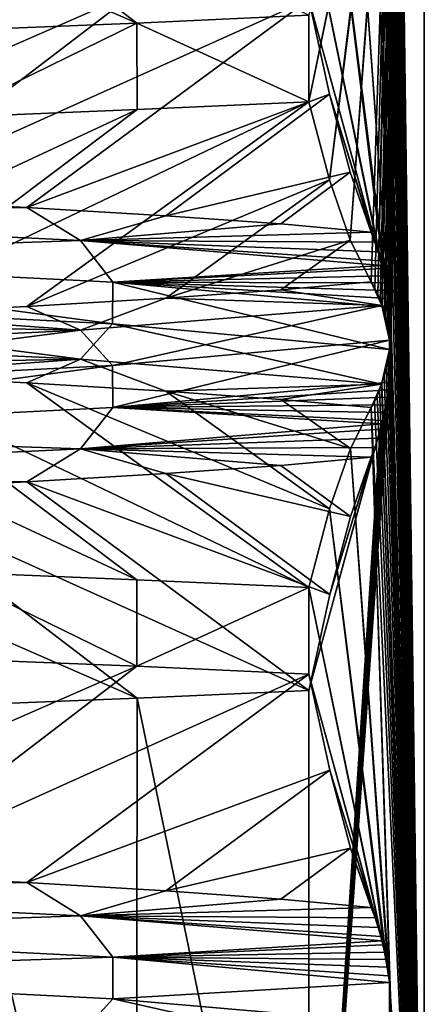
# Model space of a CAD drawing. Header units: millimetres. Extents: x -39.5 to 39.5, y -2 to 94.9.
# Tile 323 of 656: x 11.8 to 12.9, y 28.1 to 31. Entities that reach past the tile are written whole.
import ezdxf

# ---------------------------------------------------------------- set-up
doc = ezdxf.new("R2010")
doc.units = ezdxf.units.MM
doc.header["$LTSCALE"] = 65.185185
for name, color, linetype in [('460', 7, 'CONTINUOUS'), ('528', 7, 'CONTINUOUS'), ('529', 7, 'CONTINUOUS'), ('628', 7, 'CONTINUOUS'), ('629', 7, 'CONTINUOUS'), ('630', 7, 'CONTINUOUS')]:
    doc.layers.add(name, color=color, linetype=linetype)

msp = doc.modelspace()

# ---------------------------------------------------------------- linework, layer by layer
at = {"layer": '460', "linetype": 'Continuous'}
for points in [[(12.6076, 30.987, 6.5337), (12.0986, 30.9638, 7.4339), (12.6076, 30.7306, 6.5337), (12.6076, 30.987, 6.5337)], [(12.0986, 30.9638, 7.4339), (11.5254, 30.9406, 8.295), (11.528, 30.6843, 8.2913), (12.0986, 30.9638, 7.4339)], [(12.0999, 30.7075, 7.4319), (12.0986, 30.9638, 7.4339), (11.528, 30.6843, 8.2913), (12.0999, 30.7075, 7.4319)], [(12.6076, 30.7306, 6.5337), (12.0986, 30.9638, 7.4339), (12.0999, 30.7075, 7.4319), (12.6076, 30.7306, 6.5337)], [(11.5223, 29.0815, -8.2992), (11.5258, 29.3378, -8.2943), (12.0982, 29.0582, -7.4346), (11.5223, 29.0815, -8.2992)], [(11.5258, 29.3378, -8.2943), (12.0988, 29.3146, -7.4336), (12.0982, 29.0582, -7.4346), (11.5258, 29.3378, -8.2943)], [(12.0988, 29.3146, -7.4336), (12.6076, 29.2914, -6.5337), (12.0982, 29.0582, -7.4346), (12.0988, 29.3146, -7.4336)], [(12.6076, 29.2914, -6.5337), (12.6076, 29.035, -6.5337), (12.0982, 29.0582, -7.4346), (12.6076, 29.2914, -6.5337)], [(11.528, 28.9407, 8.2913), (12.0967, 26.5, 7.4367), (12.0999, 28.9639, 7.4319), (11.528, 28.9407, 8.2913)], [(12.0967, 26.5, 7.4367), (12.6076, 26.5, 6.5337), (12.0999, 28.9639, 7.4319), (12.0967, 26.5, 7.4367)], [(12.6076, 26.5, 6.5337), (12.6076, 28.987, 6.5337), (12.0999, 28.9639, 7.4319), (12.6076, 26.5, 6.5337)], [(11.5251, 26.5, 8.2952), (12.0967, 26.5, 7.4367), (11.528, 28.9407, 8.2913), (11.5251, 26.5, 8.2952)]]:
    msp.add_3dface(points, dxfattribs=at)
at = {"layer": '528', "linetype": 'Continuous'}
for points in [[(12.8194, 30.1403, 2.4914), (12.95, 35.8), (12.8122, 30.1593, 2.6303), (12.8194, 30.1403, 2.4914)], [(12.8122, 30.1593, 2.6303), (12.95, 35.8), (12.8495, 31.9313, 1.9186), (12.8122, 30.1593, 2.6303)], [(12.8238, 30.1273, 2.4074), (12.95, 35.8), (12.8194, 30.1403, 2.4914), (12.8238, 30.1273, 2.4074)], [(12.8255, 30.1219, 2.3749), (12.95, 35.8), (12.8238, 30.1273, 2.4074), (12.8255, 30.1219, 2.3749)], [(12.8308, 30.1041, 2.2745), (12.95, 35.8), (12.8255, 30.1219, 2.3749), (12.8308, 30.1041, 2.2745)], [(12.8355, 30.0857, 2.184), (12.95, 35.8), (12.8308, 30.1041, 2.2745), (12.8355, 30.0857, 2.184)], [(12.8401, 30.0654, 2.0979), (12.95, 35.8), (12.8355, 30.0857, 2.184), (12.8401, 30.0654, 2.0979)], [(12.8442, 30.0424, 2.0183), (12.95, 35.8), (12.8401, 30.0654, 2.0979), (12.8442, 30.0424, 2.0183)], [(12.8467, 30.0248, 1.9707), (12.95, 35.8), (12.8442, 30.0424, 2.0183), (12.8467, 30.0248, 1.9707)], [(12.8478, 30.0153, 1.9499), (12.95, 35.8), (12.8467, 30.0248, 1.9707), (12.8478, 30.0153, 1.9499)], [(12.8503, 29.9766, 1.9023), (12.95, 35.8), (12.8478, 30.0153, 1.9499), (12.8503, 29.9766, 1.9023)], [(12.95, 26.5), (12.95, 35.8), (12.8503, 29.9766, 1.9023), (12.95, 26.5)], [(12.7307, 30.3204, 4.1854), (12.7927, 30.1975, 3.001), (12.8495, 31.9313, 1.9186), (12.7307, 30.3204, 4.1854)], [(12.8467, 31.9004, 1.9703), (12.7307, 30.3204, 4.1854), (12.8495, 31.9313, 1.9186), (12.8467, 31.9004, 1.9703)], [(12.7927, 30.1975, 3.001), (12.8034, 30.1788, 2.798), (12.8495, 31.9313, 1.9186), (12.7927, 30.1975, 3.001)], [(12.8034, 30.1788, 2.798), (12.8122, 30.1593, 2.6303), (12.8495, 31.9313, 1.9186), (12.8034, 30.1788, 2.798)], [(12.8438, 31.8776, 2.0257), (12.7307, 30.3204, 4.1854), (12.8467, 31.9004, 1.9703), (12.8438, 31.8776, 2.0257)], [(12.6689, 30.4998, 5.3634), (12.7307, 30.3204, 4.1854), (12.8438, 31.8776, 2.0257), (12.6689, 30.4998, 5.3634)], [(12.8404, 31.8554, 2.0917), (12.6689, 30.4998, 5.3634), (12.8438, 31.8776, 2.0257), (12.8404, 31.8554, 2.0917)], [(12.8364, 31.8332, 2.1685), (12.6689, 30.4998, 5.3634), (12.8404, 31.8554, 2.0917), (12.8364, 31.8332, 2.1685)], [(12.8316, 31.8101, 2.2583), (12.6689, 30.4998, 5.3634), (12.8364, 31.8332, 2.1685), (12.8316, 31.8101, 2.2583)], [(12.6076, 30.7306, 6.5337), (12.6689, 30.4998, 5.3634), (12.8316, 31.8101, 2.2583), (12.6076, 30.7306, 6.5337)], [(12.8261, 31.786, 2.3635), (12.6076, 30.7306, 6.5337), (12.8316, 31.8101, 2.2583), (12.8261, 31.786, 2.3635)], [(12.8237, 31.7762, 2.4091), (12.6076, 30.7306, 6.5337), (12.8261, 31.786, 2.3635), (12.8237, 31.7762, 2.4091)], [(12.8197, 31.7607, 2.4856), (12.6076, 30.7306, 6.5337), (12.8237, 31.7762, 2.4091), (12.8197, 31.7607, 2.4856)], [(12.6076, 30.987, 6.5337), (12.6076, 30.7306, 6.5337), (12.8197, 31.7607, 2.4856), (12.6076, 30.987, 6.5337)], [(12.8495, 29.9313, 1.9186), (12.95, 26.5), (12.8503, 29.9766, 1.9023), (12.8495, 29.9313, 1.9186)], [(12.6076, 26.5, 6.5337), (12.95, 26.5), (12.8495, 29.9313, 1.9186), (12.6076, 26.5, 6.5337)], [(12.8467, 29.9004, 1.9703), (12.6076, 26.5, 6.5337), (12.8495, 29.9313, 1.9186), (12.8467, 29.9004, 1.9703)], [(12.8438, 29.8776, 2.0257), (12.6076, 26.5, 6.5337), (12.8467, 29.9004, 1.9703), (12.8438, 29.8776, 2.0257)], [(12.8404, 29.8554, 2.0917), (12.6076, 26.5, 6.5337), (12.8438, 29.8776, 2.0257), (12.8404, 29.8554, 2.0917)], [(12.8364, 29.8332, 2.1685), (12.6076, 26.5, 6.5337), (12.8404, 29.8554, 2.0917), (12.8364, 29.8332, 2.1685)], [(12.8316, 29.8101, 2.2583), (12.6076, 26.5, 6.5337), (12.8364, 29.8332, 2.1685), (12.8316, 29.8101, 2.2583)], [(12.8261, 29.786, 2.3635), (12.6076, 26.5, 6.5337), (12.8316, 29.8101, 2.2583), (12.8261, 29.786, 2.3635)], [(12.8237, 29.7762, 2.409), (12.6076, 26.5, 6.5337), (12.8261, 29.786, 2.3635), (12.8237, 29.7762, 2.409)], [(12.8197, 29.7607, 2.4856), (12.6076, 26.5, 6.5337), (12.8237, 29.7762, 2.409), (12.8197, 29.7607, 2.4856)], [(12.6076, 28.987, 6.5337), (12.6076, 26.5, 6.5337), (12.8197, 29.7607, 2.4856), (12.6076, 28.987, 6.5337)], [(12.8123, 29.7342, 2.628), (12.6076, 28.987, 6.5337), (12.8197, 29.7607, 2.4856), (12.8123, 29.7342, 2.628)], [(12.6699, 29.2712, 5.3451), (12.6076, 28.987, 6.5337), (12.8123, 29.7342, 2.628), (12.6699, 29.2712, 5.3451)], [(12.8034, 29.7063, 2.7974), (12.6699, 29.2712, 5.3451), (12.8123, 29.7342, 2.628), (12.8034, 29.7063, 2.7974)], [(12.7314, 29.502, 4.1705), (12.6699, 29.2712, 5.3451), (12.8034, 29.7063, 2.7974), (12.7314, 29.502, 4.1705)], [(12.7927, 29.6778, 3.001), (12.7314, 29.502, 4.1705), (12.8034, 29.7063, 2.7974), (12.7927, 29.6778, 3.001)]]:
    msp.add_3dface(points, dxfattribs=at)
at = {"layer": '529', "linetype": 'Continuous'}
for points in [[(12.95, 35.8), (12.95, 26.5), (12.85, 34.0799, -1.9079), (12.95, 35.8)], [(12.85, 34.0799, -1.9079), (12.95, 26.5), (12.8499, 34.0335, -1.9103), (12.85, 34.0799, -1.9079)], [(12.8499, 34.0335, -1.9103), (12.95, 26.5), (12.8473, 34.0017, -1.9603), (12.8499, 34.0335, -1.9103)], [(12.8473, 34.0017, -1.9603), (12.95, 26.5), (12.844, 33.9781, -2.023), (12.8473, 34.0017, -1.9603)], [(12.8398, 33.9555, -2.1022), (12.95, 26.5), (12.8346, 33.9325, -2.2017), (12.8398, 33.9555, -2.1022)], [(12.844, 33.9781, -2.023), (12.95, 26.5), (12.8398, 33.9555, -2.1022), (12.844, 33.9781, -2.023)], [(12.8346, 33.9325, -2.2017), (12.95, 26.5), (12.8283, 33.9091, -2.3228), (12.8346, 33.9325, -2.2017)], [(12.8237, 33.8943, -2.4099), (12.95, 26.5), (12.821, 33.8863, -2.4612), (12.8237, 33.8943, -2.4099)], [(12.8283, 33.9091, -2.3228), (12.95, 26.5), (12.8237, 33.8943, -2.4099), (12.8283, 33.9091, -2.3228)], [(12.821, 33.8863, -2.4612), (12.95, 26.5), (12.85, 32.0799, -1.9079), (12.821, 33.8863, -2.4612)], [(12.85, 32.0799, -1.9079), (12.95, 26.5), (12.8499, 32.0335, -1.9103), (12.85, 32.0799, -1.9079)], [(12.8499, 32.0335, -1.9103), (12.95, 26.5), (12.8473, 32.0017, -1.9603), (12.8499, 32.0335, -1.9103)], [(12.8473, 32.0017, -1.9603), (12.95, 26.5), (12.844, 31.9781, -2.023), (12.8473, 32.0017, -1.9603)], [(12.844, 31.9781, -2.023), (12.95, 26.5), (12.8398, 31.9555, -2.1022), (12.844, 31.9781, -2.023)], [(12.8398, 31.9555, -2.1022), (12.95, 26.5), (12.8346, 31.9325, -2.2017), (12.8398, 31.9555, -2.1022)], [(12.8346, 31.9325, -2.2017), (12.95, 26.5), (12.8283, 31.9091, -2.3228), (12.8346, 31.9325, -2.2017)], [(12.821, 31.8863, -2.4612), (12.95, 26.5), (12.8131, 31.8649, -2.613), (12.821, 31.8863, -2.4612)], [(12.8237, 31.8943, -2.4099), (12.95, 26.5), (12.821, 31.8863, -2.4612), (12.8237, 31.8943, -2.4099)], [(12.8283, 31.9091, -2.3228), (12.95, 26.5), (12.8237, 31.8943, -2.4099), (12.8283, 31.9091, -2.3228)], [(12.8131, 31.8649, -2.613), (12.95, 26.5), (12.8039, 31.8442, -2.7882), (12.8131, 31.8649, -2.613)], [(12.7315, 31.7036, -4.1702), (12.7927, 31.8245, -3.001), (12.8494, 30.0916, -1.9198), (12.7315, 31.7036, -4.1702)], [(12.7927, 31.8245, -3.001), (12.8039, 31.8442, -2.7882), (12.8494, 30.0916, -1.9198), (12.7927, 31.8245, -3.001)], [(12.8039, 31.8442, -2.7882), (12.95, 26.5), (12.8494, 30.0916, -1.9198), (12.8039, 31.8442, -2.7882)], [(12.6697, 31.5248, -5.3485), (12.7315, 31.7036, -4.1702), (12.8467, 30.1217, -1.9706), (12.6697, 31.5248, -5.3485)], [(12.8467, 30.1217, -1.9706), (12.7315, 31.7036, -4.1702), (12.8494, 30.0916, -1.9198), (12.8467, 30.1217, -1.9706)], [(12.6076, 31.2914, -6.5337), (12.6697, 31.5248, -5.3485), (12.831, 30.2148, -2.2707), (12.6076, 31.2914, -6.5337)], [(12.8353, 30.194, -2.1877), (12.831, 30.2148, -2.2707), (12.6697, 31.5248, -5.3485), (12.8353, 30.194, -2.1877)], [(12.8353, 30.194, -2.1877), (12.6697, 31.5248, -5.3485), (12.8395, 30.1718, -2.1089), (12.8353, 30.194, -2.1877)], [(12.8395, 30.1718, -2.1089), (12.6697, 31.5248, -5.3485), (12.8434, 30.1477, -2.0348), (12.8395, 30.1718, -2.1089)], [(12.8434, 30.1477, -2.0348), (12.6697, 31.5248, -5.3485), (12.8467, 30.1217, -1.9706), (12.8434, 30.1477, -2.0348)], [(12.6076, 31.035, -6.5337), (12.6076, 31.2914, -6.5337), (12.8202, 30.2597, -2.4772), (12.6076, 31.035, -6.5337)], [(12.8202, 30.2597, -2.4772), (12.6076, 31.2914, -6.5337), (12.8239, 30.2453, -2.4067), (12.8202, 30.2597, -2.4772)], [(12.8239, 30.2453, -2.4067), (12.6076, 31.2914, -6.5337), (12.8261, 30.2363, -2.3647), (12.8239, 30.2453, -2.4067)], [(12.8261, 30.2363, -2.3647), (12.6076, 31.2914, -6.5337), (12.831, 30.2148, -2.2707), (12.8261, 30.2363, -2.3647)], [(12.6694, 30.7527, -5.3542), (12.6076, 31.035, -6.5337), (12.8129, 30.2856, -2.6156), (12.6694, 30.7527, -5.3542)], [(12.8129, 30.2856, -2.6156), (12.6076, 31.035, -6.5337), (12.8202, 30.2597, -2.4772), (12.8129, 30.2856, -2.6156)], [(12.7309, 30.5218, -4.1809), (12.6694, 30.7527, -5.3542), (12.8039, 30.3142, -2.7877), (12.7309, 30.5218, -4.1809)], [(12.8039, 30.3142, -2.7877), (12.6694, 30.7527, -5.3542), (12.8129, 30.2856, -2.6156), (12.8039, 30.3142, -2.7877)], [(12.7927, 30.3442, -3.001), (12.7309, 30.5218, -4.1809), (12.8039, 30.3142, -2.7877), (12.7927, 30.3442, -3.001)], [(12.8494, 30.0916, -1.9198), (12.95, 26.5), (12.8504, 30.0483, -1.9003), (12.8494, 30.0916, -1.9198)], [(12.8504, 30.0483, -1.9003), (12.95, 26.5), (12.8483, 30.0116, -1.9404), (12.8504, 30.0483, -1.9003)], [(12.8454, 29.9873, -1.9959), (12.95, 26.5), (12.8418, 29.9654, -2.065), (12.8454, 29.9873, -1.9959)], [(12.8467, 29.9969, -1.9714), (12.95, 26.5), (12.8454, 29.9873, -1.9959), (12.8467, 29.9969, -1.9714)], [(12.8483, 30.0116, -1.9404), (12.95, 26.5), (12.8467, 29.9969, -1.9714), (12.8483, 30.0116, -1.9404)], [(12.8418, 29.9654, -2.065), (12.95, 26.5), (12.8371, 29.9431, -2.1535), (12.8418, 29.9654, -2.065)], [(12.8371, 29.9431, -2.1535), (12.95, 26.5), (12.8313, 29.9199, -2.264), (12.8371, 29.9431, -2.1535)], [(12.8247, 29.8973, -2.3917), (12.95, 26.5), (12.8237, 29.8942, -2.4107), (12.8247, 29.8973, -2.3917)], [(12.8313, 29.9199, -2.264), (12.95, 26.5), (12.8247, 29.8973, -2.3917), (12.8313, 29.9199, -2.264)], [(12.8177, 29.877, -2.5241), (12.95, 26.5), (12.8106, 29.8589, -2.6605), (12.8177, 29.877, -2.5241)], [(12.8237, 29.8942, -2.4107), (12.95, 26.5), (12.8177, 29.877, -2.5241), (12.8237, 29.8942, -2.4107)], [(12.8025, 29.8415, -2.8146), (12.95, 26.5), (12.7927, 29.8245, -3.001), (12.8025, 29.8415, -2.8146)], [(12.8106, 29.8589, -2.6605), (12.95, 26.5), (12.8025, 29.8415, -2.8146), (12.8106, 29.8589, -2.6605)], [(12.7315, 29.7037, -4.1694), (12.7927, 29.8245, -3.001), (12.8476, 28.1139, -1.9548), (12.7315, 29.7037, -4.1694)], [(12.7927, 29.8245, -3.001), (12.95, 26.5), (12.85, 28.0799, -1.9079), (12.7927, 29.8245, -3.001)], [(12.8476, 28.1139, -1.9548), (12.7927, 29.8245, -3.001), (12.85, 28.0799, -1.9079), (12.8476, 28.1139, -1.9548)], [(12.6697, 29.5249, -5.3477), (12.7315, 29.7037, -4.1694), (12.8443, 28.1414, -2.0178), (12.6697, 29.5249, -5.3477)], [(12.8443, 28.1414, -2.0178), (12.7315, 29.7037, -4.1694), (12.8468, 28.1215, -1.9701), (12.8443, 28.1414, -2.0178)], [(12.8468, 28.1215, -1.9701), (12.7315, 29.7037, -4.1694), (12.8476, 28.1139, -1.9548), (12.8468, 28.1215, -1.9701)], [(12.6076, 29.2914, -6.5337), (12.6697, 29.5249, -5.3477), (12.8317, 28.2116, -2.2573), (12.6076, 29.2914, -6.5337)], [(12.8317, 28.2116, -2.2573), (12.6697, 29.5249, -5.3477), (12.8361, 28.19, -2.1729), (12.8317, 28.2116, -2.2573)], [(12.8361, 28.19, -2.1729), (12.6697, 29.5249, -5.3477), (12.8404, 28.1667, -2.0922), (12.8361, 28.19, -2.1729)], [(12.8404, 28.1667, -2.0922), (12.6697, 29.5249, -5.3477), (12.8443, 28.1414, -2.0178), (12.8404, 28.1667, -2.0922)], [(12.6076, 29.035, -6.5337), (12.6076, 29.2914, -6.5337), (12.8208, 28.2574, -2.4657), (12.6076, 29.035, -6.5337)], [(12.8208, 28.2574, -2.4657), (12.6076, 29.2914, -6.5337), (12.8239, 28.2453, -2.4066), (12.8208, 28.2574, -2.4657)], [(12.8239, 28.2453, -2.4066), (12.6076, 29.2914, -6.5337), (12.8267, 28.2335, -2.3522), (12.8239, 28.2453, -2.4066)], [(12.8267, 28.2335, -2.3522), (12.6076, 29.2914, -6.5337), (12.8317, 28.2116, -2.2573), (12.8267, 28.2335, -2.3522)], [(12.6699, 28.7502, -5.3448), (12.6076, 29.035, -6.5337), (12.8134, 28.284, -2.6061), (12.6699, 28.7502, -5.3448)], [(12.8134, 28.284, -2.6061), (12.6076, 29.035, -6.5337), (12.8208, 28.2574, -2.4657), (12.8134, 28.284, -2.6061)], [(12.7316, 28.5199, -4.1672), (12.6699, 28.7502, -5.3448), (12.8042, 28.3133, -2.7817), (12.7316, 28.5199, -4.1672)], [(12.8042, 28.3133, -2.7817), (12.6699, 28.7502, -5.3448), (12.8134, 28.284, -2.6061), (12.8042, 28.3133, -2.7817)], [(12.7927, 28.3442, -3.001), (12.7316, 28.5199, -4.1672), (12.8042, 28.3133, -2.7817), (12.7927, 28.3442, -3.001)], [(12.85, 28.0799, -1.9079), (12.95, 26.5), (12.8499, 28.0335, -1.9103), (12.85, 28.0799, -1.9079)]]:
    msp.add_3dface(points, dxfattribs=at)
at = {"layer": '628', "linetype": 'Continuous'}
for points in [[(11.5258, 31.0814, -8.2943), (12.0988, 31.0582, -7.4336), (10.7447, 30.4661, -7.5639), (11.5258, 31.0814, -8.2943)], [(10.7447, 30.4661, -7.5639), (12.0988, 31.0582, -7.4336), (11.2919, 30.4417, -6.7195), (10.7447, 30.4661, -7.5639)], [(12.0988, 31.0582, -7.4336), (12.6076, 31.035, -6.5337), (11.2919, 30.4417, -6.7195), (12.0988, 31.0582, -7.4336)], [(11.2919, 30.4417, -6.7195), (12.6076, 31.035, -6.5337), (11.773, 30.4173, -5.8358), (11.2919, 30.4417, -6.7195)], [(12.6076, 31.035, -6.5337), (12.6694, 30.7527, -5.3542), (11.773, 30.4173, -5.8358), (12.6076, 31.035, -6.5337)], [(11.773, 30.4173, -5.8358), (12.6694, 30.7527, -5.3542), (12.185, 30.3929, -4.9178), (11.773, 30.4173, -5.8358)], [(12.6694, 30.7527, -5.3542), (12.7309, 30.5218, -4.1809), (12.185, 30.3929, -4.9178), (12.6694, 30.7527, -5.3542)], [(12.6076, 30.7306, 6.5337), (12.0999, 30.7075, 7.4319), (11.2919, 30.0999, 6.7195), (12.6076, 30.7306, 6.5337)], [(11.773, 30.1243, 5.8358), (12.6076, 30.7306, 6.5337), (11.2919, 30.0999, 6.7195), (11.773, 30.1243, 5.8358)], [(12.6689, 30.4998, 5.3634), (12.6076, 30.7306, 6.5337), (11.773, 30.1243, 5.8358), (12.6689, 30.4998, 5.3634)], [(12.0999, 30.7075, 7.4319), (11.528, 30.6843, 8.2913), (10.7447, 30.0756, 7.5639), (12.0999, 30.7075, 7.4319)], [(11.2919, 30.0999, 6.7195), (12.0999, 30.7075, 7.4319), (10.7447, 30.0756, 7.5639), (11.2919, 30.0999, 6.7195)], [(12.185, 30.3929, -4.9178), (12.7309, 30.5218, -4.1809), (12.5256, 30.3685, -3.971), (12.185, 30.3929, -4.9178)], [(12.7309, 30.5218, -4.1809), (12.7927, 30.3442, -3.001), (12.5256, 30.3685, -3.971), (12.7309, 30.5218, -4.1809)], [(12.185, 30.1487, 4.9178), (12.6689, 30.4998, 5.3634), (11.773, 30.1243, 5.8358), (12.185, 30.1487, 4.9178)], [(12.7307, 30.3204, 4.1854), (12.6689, 30.4998, 5.3634), (12.185, 30.1487, 4.9178), (12.7307, 30.3204, 4.1854)], [(12.5256, 30.1731, 3.971), (12.7307, 30.3204, 4.1854), (12.185, 30.1487, 4.9178), (12.5256, 30.1731, 3.971)], [(12.7927, 30.1975, 3.001), (12.7307, 30.3204, 4.1854), (12.5256, 30.1731, 3.971), (12.7927, 30.1975, 3.001)], [(11.5223, 29.0815, -8.2992), (12.0982, 29.0582, -7.4346), (10.7447, 28.4661, -7.5639), (11.5223, 29.0815, -8.2992)], [(10.7447, 28.4661, -7.5639), (12.0982, 29.0582, -7.4346), (11.2919, 28.4417, -6.7195), (10.7447, 28.4661, -7.5639)], [(12.0982, 29.0582, -7.4346), (12.6076, 29.035, -6.5337), (11.2919, 28.4417, -6.7195), (12.0982, 29.0582, -7.4346)], [(11.2919, 28.4417, -6.7195), (12.6076, 29.035, -6.5337), (11.773, 28.4173, -5.8358), (11.2919, 28.4417, -6.7195)], [(12.6076, 29.035, -6.5337), (12.6699, 28.7502, -5.3448), (11.773, 28.4173, -5.8358), (12.6076, 29.035, -6.5337)], [(11.773, 28.4173, -5.8358), (12.6699, 28.7502, -5.3448), (12.185, 28.3929, -4.9178), (11.773, 28.4173, -5.8358)], [(12.6699, 28.7502, -5.3448), (12.7316, 28.5199, -4.1672), (12.185, 28.3929, -4.9178), (12.6699, 28.7502, -5.3448)], [(12.185, 28.3929, -4.9178), (12.7316, 28.5199, -4.1672), (12.5256, 28.3685, -3.971), (12.185, 28.3929, -4.9178)], [(12.7316, 28.5199, -4.1672), (12.7927, 28.3442, -3.001), (12.5256, 28.3685, -3.971), (12.7316, 28.5199, -4.1672)]]:
    msp.add_3dface(points, dxfattribs=at)
at = {"layer": '629', "linetype": 'Continuous'}
for points in [[(11.2919, 30.4417, -6.7195), (11.773, 30.4173, -5.8358), (10.4077, 30.3927, -7.8696), (11.2919, 30.4417, -6.7195)], [(11.773, 30.4173, -5.8358), (11.9322, 30.3192, -5.2795), (10.4077, 30.3927, -7.8696), (11.773, 30.4173, -5.8358)], [(11.773, 30.4173, -5.8358), (12.185, 30.3929, -4.9178), (11.9322, 30.3192, -5.2795), (11.773, 30.4173, -5.8358)], [(12.185, 30.3929, -4.9178), (12.5256, 30.3685, -3.971), (11.9322, 30.3192, -5.2795), (12.185, 30.3929, -4.9178)], [(11.9322, 30.3192, -5.2795), (10.5401, 30.2716, -7.6043), (10.4077, 30.3927, -7.8696), (11.9322, 30.3192, -5.2795)], [(12.5256, 30.3685, -3.971), (12.7927, 30.3442, -3.001), (11.9322, 30.3192, -5.2795), (12.5256, 30.3685, -3.971)], [(12.7927, 30.3442, -3.001), (12.8039, 30.3142, -2.7877), (11.9322, 30.3192, -5.2795), (12.7927, 30.3442, -3.001)], [(12.028, 30.1964, -4.924), (10.5401, 30.2716, -7.6043), (11.9322, 30.3192, -5.2795), (12.028, 30.1964, -4.924)], [(12.8039, 30.3142, -2.7877), (12.8129, 30.2856, -2.6156), (11.9322, 30.3192, -5.2795), (12.8039, 30.3142, -2.7877)], [(12.8129, 30.2856, -2.6156), (12.8202, 30.2597, -2.4772), (11.9322, 30.3192, -5.2795), (12.8129, 30.2856, -2.6156)], [(12.8202, 30.2597, -2.4772), (12.8239, 30.2453, -2.4067), (11.9322, 30.3192, -5.2795), (12.8202, 30.2597, -2.4772)], [(12.8239, 30.2453, -2.4067), (12.028, 30.1964, -4.924), (11.9322, 30.3192, -5.2795), (12.8239, 30.2453, -2.4067)], [(12.027, 30.0727, -4.9267), (10.5385, 30.1479, -7.6066), (10.5401, 30.2716, -7.6043), (12.027, 30.0727, -4.9267)], [(12.028, 30.1964, -4.924), (12.027, 30.0727, -4.9267), (10.5401, 30.2716, -7.6043), (12.028, 30.1964, -4.924)], [(12.8239, 30.2453, -2.4067), (12.8261, 30.2363, -2.3647), (12.028, 30.1964, -4.924), (12.8239, 30.2453, -2.4067)], [(12.8261, 30.2363, -2.3647), (12.831, 30.2148, -2.2707), (12.028, 30.1964, -4.924), (12.8261, 30.2363, -2.3647)], [(12.8467, 29.9969, -1.9714), (12.027, 30.0727, -4.9267), (12.028, 30.1964, -4.924), (12.8467, 29.9969, -1.9714)], [(12.831, 30.2148, -2.2707), (12.8353, 30.194, -2.1877), (12.028, 30.1964, -4.924), (12.831, 30.2148, -2.2707)], [(12.8353, 30.194, -2.1877), (12.8395, 30.1718, -2.1089), (12.028, 30.1964, -4.924), (12.8353, 30.194, -2.1877)], [(12.8395, 30.1718, -2.1089), (12.8434, 30.1477, -2.0348), (12.028, 30.1964, -4.924), (12.8395, 30.1718, -2.1089)], [(12.8434, 30.1477, -2.0348), (12.8467, 30.1217, -1.9706), (12.028, 30.1964, -4.924), (12.8434, 30.1477, -2.0348)], [(12.8467, 30.1217, -1.9706), (12.8467, 29.9969, -1.9714), (12.028, 30.1964, -4.924), (12.8467, 30.1217, -1.9706)], [(12.8238, 30.1273, 2.4074), (12.7927, 30.1975, 3.001), (12.5256, 30.1731, 3.971), (12.8238, 30.1273, 2.4074)], [(12.8238, 30.1273, 2.4074), (12.8034, 30.1788, 2.798), (12.7927, 30.1975, 3.001), (12.8238, 30.1273, 2.4074)], [(12.8238, 30.1273, 2.4074), (12.5256, 30.1731, 3.971), (12.185, 30.1487, 4.9178), (12.8238, 30.1273, 2.4074)], [(12.8238, 30.1273, 2.4074), (12.8122, 30.1593, 2.6303), (12.8034, 30.1788, 2.798), (12.8238, 30.1273, 2.4074)], [(11.932, 29.9677, -5.2806), (10.4074, 30.0412, -7.8704), (10.5385, 30.1479, -7.6066), (11.932, 29.9677, -5.2806)], [(12.027, 30.0727, -4.9267), (11.932, 29.9677, -5.2806), (10.5385, 30.1479, -7.6066), (12.027, 30.0727, -4.9267)], [(12.185, 30.1487, 4.9178), (11.773, 30.1243, 5.8358), (11.9322, 30.054, 5.2794), (12.185, 30.1487, 4.9178)], [(12.8238, 30.1273, 2.4074), (12.185, 30.1487, 4.9178), (11.9322, 30.054, 5.2794), (12.8238, 30.1273, 2.4074)], [(12.8238, 30.1273, 2.4074), (12.8194, 30.1403, 2.4914), (12.8122, 30.1593, 2.6303), (12.8238, 30.1273, 2.4074)], [(11.773, 30.1243, 5.8358), (11.2919, 30.0999, 6.7195), (11.9322, 30.054, 5.2794), (11.773, 30.1243, 5.8358)], [(12.8238, 30.1273, 2.4074), (11.9322, 30.054, 5.2794), (12.0271, 29.949, 4.9262), (12.8238, 30.1273, 2.4074)], [(12.8467, 30.0248, 1.9707), (12.8238, 30.1273, 2.4074), (12.0271, 29.949, 4.9262), (12.8467, 30.0248, 1.9707)], [(12.8467, 30.0248, 1.9707), (12.8255, 30.1219, 2.3749), (12.8238, 30.1273, 2.4074), (12.8467, 30.0248, 1.9707)], [(12.8467, 30.0248, 1.9707), (12.8308, 30.1041, 2.2745), (12.8255, 30.1219, 2.3749), (12.8467, 30.0248, 1.9707)], [(12.8467, 30.0248, 1.9707), (12.8355, 30.0857, 2.184), (12.8308, 30.1041, 2.2745), (12.8467, 30.0248, 1.9707)], [(12.8467, 30.1217, -1.9706), (12.8494, 30.0916, -1.9198), (12.8483, 30.0116, -1.9404), (12.8467, 30.1217, -1.9706)], [(12.8467, 30.1217, -1.9706), (12.8483, 30.0116, -1.9404), (12.8467, 29.9969, -1.9714), (12.8467, 30.1217, -1.9706)], [(11.9322, 30.054, 5.2794), (10.7447, 30.0756, 7.5639), (10.4078, 29.9805, 7.8695), (11.9322, 30.054, 5.2794)], [(11.2919, 30.0999, 6.7195), (10.7447, 30.0756, 7.5639), (11.9322, 30.054, 5.2794), (11.2919, 30.0999, 6.7195)], [(12.8237, 29.8942, -2.4107), (11.932, 29.9677, -5.2806), (12.027, 30.0727, -4.9267), (12.8237, 29.8942, -2.4107)], [(12.8467, 29.9969, -1.9714), (12.8237, 29.8942, -2.4107), (12.027, 30.0727, -4.9267), (12.8467, 29.9969, -1.9714)], [(12.8467, 30.0248, 1.9707), (12.8401, 30.0654, 2.0979), (12.8355, 30.0857, 2.184), (12.8467, 30.0248, 1.9707)], [(12.8494, 30.0916, -1.9198), (12.8504, 30.0483, -1.9003), (12.8483, 30.0116, -1.9404), (12.8494, 30.0916, -1.9198)], [(11.9322, 30.054, 5.2794), (10.4078, 29.9805, 7.8695), (10.5386, 29.8737, 7.6063), (11.9322, 30.054, 5.2794)], [(12.0271, 29.949, 4.9262), (11.9322, 30.054, 5.2794), (10.5386, 29.8737, 7.6063), (12.0271, 29.949, 4.9262)], [(12.8467, 30.0248, 1.9707), (12.8442, 30.0424, 2.0183), (12.8401, 30.0654, 2.0979), (12.8467, 30.0248, 1.9707)], [(10.4074, 30.0412, -7.8704), (11.932, 29.9677, -5.2806), (10.7447, 29.9464, -7.5639), (10.4074, 30.0412, -7.8704)], [(12.8467, 30.0248, 1.9707), (12.0271, 29.949, 4.9262), (12.0278, 29.8252, 4.9246), (12.8467, 30.0248, 1.9707)], [(12.8467, 29.9004, 1.9703), (12.8467, 30.0248, 1.9707), (12.0278, 29.8252, 4.9246), (12.8467, 29.9004, 1.9703)], [(12.8467, 29.9004, 1.9703), (12.8478, 30.0153, 1.9499), (12.8467, 30.0248, 1.9707), (12.8467, 29.9004, 1.9703)], [(12.8467, 29.9004, 1.9703), (12.8495, 29.9313, 1.9186), (12.8478, 30.0153, 1.9499), (12.8467, 29.9004, 1.9703)], [(12.8495, 29.9313, 1.9186), (12.8503, 29.9766, 1.9023), (12.8478, 30.0153, 1.9499), (12.8495, 29.9313, 1.9186)], [(12.8467, 29.9969, -1.9714), (12.8247, 29.8973, -2.3917), (12.8237, 29.8942, -2.4107), (12.8467, 29.9969, -1.9714)], [(12.8467, 29.9969, -1.9714), (12.8313, 29.9199, -2.264), (12.8247, 29.8973, -2.3917), (12.8467, 29.9969, -1.9714)], [(12.8467, 29.9969, -1.9714), (12.8371, 29.9431, -2.1535), (12.8313, 29.9199, -2.264), (12.8467, 29.9969, -1.9714)], [(12.8467, 29.9969, -1.9714), (12.8418, 29.9654, -2.065), (12.8371, 29.9431, -2.1535), (12.8467, 29.9969, -1.9714)], [(12.8467, 29.9969, -1.9714), (12.8454, 29.9873, -1.9959), (12.8418, 29.9654, -2.065), (12.8467, 29.9969, -1.9714)], [(10.7447, 29.9464, -7.5639), (11.932, 29.9677, -5.2806), (11.2919, 29.9221, -6.7195), (10.7447, 29.9464, -7.5639)], [(11.2919, 29.9221, -6.7195), (11.932, 29.9677, -5.2806), (11.773, 29.8977, -5.8358), (11.2919, 29.9221, -6.7195)], [(11.773, 29.8977, -5.8358), (11.932, 29.9677, -5.2806), (12.185, 29.8733, -4.9178), (11.773, 29.8977, -5.8358)], [(11.932, 29.9677, -5.2806), (12.8237, 29.8942, -2.4107), (12.185, 29.8733, -4.9178), (11.932, 29.9677, -5.2806)], [(12.0271, 29.949, 4.9262), (10.5386, 29.8737, 7.6063), (10.5398, 29.75, 7.6048), (12.0271, 29.949, 4.9262)], [(12.0278, 29.8252, 4.9246), (12.0271, 29.949, 4.9262), (10.5398, 29.75, 7.6048), (12.0278, 29.8252, 4.9246)], [(12.8438, 29.8776, 2.0257), (12.8467, 29.9004, 1.9703), (12.0278, 29.8252, 4.9246), (12.8438, 29.8776, 2.0257)], [(12.8404, 29.8554, 2.0917), (12.8438, 29.8776, 2.0257), (12.0278, 29.8252, 4.9246), (12.8404, 29.8554, 2.0917)], [(12.185, 29.8733, -4.9178), (12.8237, 29.8942, -2.4107), (12.5256, 29.8489, -3.971), (12.185, 29.8733, -4.9178)], [(12.8237, 29.8942, -2.4107), (12.7927, 29.8245, -3.001), (12.5256, 29.8489, -3.971), (12.8237, 29.8942, -2.4107)], [(12.8237, 29.8942, -2.4107), (12.8025, 29.8415, -2.8146), (12.7927, 29.8245, -3.001), (12.8237, 29.8942, -2.4107)], [(12.8237, 29.8942, -2.4107), (12.8106, 29.8589, -2.6605), (12.8025, 29.8415, -2.8146), (12.8237, 29.8942, -2.4107)], [(12.8237, 29.8942, -2.4107), (12.8177, 29.877, -2.5241), (12.8106, 29.8589, -2.6605), (12.8237, 29.8942, -2.4107)], [(12.8364, 29.8332, 2.1685), (12.8404, 29.8554, 2.0917), (12.0278, 29.8252, 4.9246), (12.8364, 29.8332, 2.1685)], [(12.0278, 29.8252, 4.9246), (10.5398, 29.75, 7.6048), (11.9318, 29.7025, 5.2809), (12.0278, 29.8252, 4.9246)], [(12.8237, 29.7762, 2.409), (12.0278, 29.8252, 4.9246), (11.9318, 29.7025, 5.2809), (12.8237, 29.7762, 2.409)], [(12.8316, 29.8101, 2.2583), (12.8364, 29.8332, 2.1685), (12.0278, 29.8252, 4.9246), (12.8316, 29.8101, 2.2583)], [(12.8237, 29.7762, 2.409), (12.8261, 29.786, 2.3635), (12.0278, 29.8252, 4.9246), (12.8237, 29.7762, 2.409)], [(12.8261, 29.786, 2.3635), (12.8316, 29.8101, 2.2583), (12.0278, 29.8252, 4.9246), (12.8261, 29.786, 2.3635)], [(12.8197, 29.7607, 2.4856), (12.8237, 29.7762, 2.409), (11.9318, 29.7025, 5.2809), (12.8197, 29.7607, 2.4856)], [(12.8123, 29.7342, 2.628), (12.8197, 29.7607, 2.4856), (11.9318, 29.7025, 5.2809), (12.8123, 29.7342, 2.628)], [(11.9318, 29.7025, 5.2809), (10.5398, 29.75, 7.6048), (10.4072, 29.629, 7.8706), (11.9318, 29.7025, 5.2809)], [(12.8034, 29.7063, 2.7974), (12.8123, 29.7342, 2.628), (11.9318, 29.7025, 5.2809), (12.8034, 29.7063, 2.7974)], [(11.9318, 29.7025, 5.2809), (10.4072, 29.629, 7.8706), (11.773, 29.6047, 5.8358), (11.9318, 29.7025, 5.2809)], [(12.185, 29.6291, 4.9178), (11.9318, 29.7025, 5.2809), (11.773, 29.6047, 5.8358), (12.185, 29.6291, 4.9178)], [(12.7927, 29.6778, 3.001), (12.8034, 29.7063, 2.7974), (11.9318, 29.7025, 5.2809), (12.7927, 29.6778, 3.001)], [(12.7927, 29.6778, 3.001), (11.9318, 29.7025, 5.2809), (12.5256, 29.6535, 3.971), (12.7927, 29.6778, 3.001)], [(12.5256, 29.6535, 3.971), (11.9318, 29.7025, 5.2809), (12.185, 29.6291, 4.9178), (12.5256, 29.6535, 3.971)], [(11.773, 29.6047, 5.8358), (10.4072, 29.629, 7.8706), (11.2919, 29.5803, 6.7195), (11.773, 29.6047, 5.8358)], [(11.2919, 28.4417, -6.7195), (11.773, 28.4173, -5.8358), (10.4077, 28.3927, -7.8696), (11.2919, 28.4417, -6.7195)], [(11.773, 28.4173, -5.8358), (11.9322, 28.3192, -5.2795), (10.4077, 28.3927, -7.8696), (11.773, 28.4173, -5.8358)], [(11.773, 28.4173, -5.8358), (12.185, 28.3929, -4.9178), (11.9322, 28.3192, -5.2795), (11.773, 28.4173, -5.8358)], [(11.9322, 28.3192, -5.2795), (10.5392, 28.2717, -7.6055), (10.4077, 28.3927, -7.8696), (11.9322, 28.3192, -5.2795)], [(12.185, 28.3929, -4.9178), (12.5256, 28.3685, -3.971), (11.9322, 28.3192, -5.2795), (12.185, 28.3929, -4.9178)], [(12.5256, 28.3685, -3.971), (12.7927, 28.3442, -3.001), (11.9322, 28.3192, -5.2795), (12.5256, 28.3685, -3.971)], [(12.7927, 28.3442, -3.001), (12.8042, 28.3133, -2.7817), (11.9322, 28.3192, -5.2795), (12.7927, 28.3442, -3.001)], [(12.0274, 28.1964, -4.9255), (10.5392, 28.2717, -7.6055), (11.9322, 28.3192, -5.2795), (12.0274, 28.1964, -4.9255)], [(12.8042, 28.3133, -2.7817), (12.8134, 28.284, -2.6061), (11.9322, 28.3192, -5.2795), (12.8042, 28.3133, -2.7817)], [(12.8134, 28.284, -2.6061), (12.8208, 28.2574, -2.4657), (11.9322, 28.3192, -5.2795), (12.8134, 28.284, -2.6061)], [(12.8208, 28.2574, -2.4657), (12.8239, 28.2453, -2.4066), (11.9322, 28.3192, -5.2795), (12.8208, 28.2574, -2.4657)], [(12.8239, 28.2453, -2.4066), (12.0274, 28.1964, -4.9255), (11.9322, 28.3192, -5.2795), (12.8239, 28.2453, -2.4066)], [(12.0274, 28.1964, -4.9255), (10.539, 28.1479, -7.6059), (10.5392, 28.2717, -7.6055), (12.0274, 28.1964, -4.9255)], [(12.8239, 28.2453, -2.4066), (12.8267, 28.2335, -2.3522), (12.0274, 28.1964, -4.9255), (12.8239, 28.2453, -2.4066)], [(12.8267, 28.2335, -2.3522), (12.8317, 28.2116, -2.2573), (12.0274, 28.1964, -4.9255), (12.8267, 28.2335, -2.3522)], [(12.8317, 28.2116, -2.2573), (12.8361, 28.19, -2.1729), (12.0274, 28.1964, -4.9255), (12.8317, 28.2116, -2.2573)], [(12.0274, 28.0727, -4.9258), (10.539, 28.1479, -7.6059), (12.0274, 28.1964, -4.9255), (12.0274, 28.0727, -4.9258)], [(12.8361, 28.19, -2.1729), (12.8404, 28.1667, -2.0922), (12.0274, 28.1964, -4.9255), (12.8361, 28.19, -2.1729)], [(12.8404, 28.1667, -2.0922), (12.8443, 28.1414, -2.0178), (12.0274, 28.1964, -4.9255), (12.8404, 28.1667, -2.0922)], [(12.8443, 28.1414, -2.0178), (12.8468, 28.1215, -1.9701), (12.0274, 28.1964, -4.9255), (12.8443, 28.1414, -2.0178)], [(12.8468, 28.1215, -1.9701), (12.0274, 28.0727, -4.9258), (12.0274, 28.1964, -4.9255), (12.8468, 28.1215, -1.9701)], [(11.9317, 27.9677, -5.2811), (10.4071, 28.0412, -7.8708), (10.539, 28.1479, -7.6059), (11.9317, 27.9677, -5.2811)], [(12.0274, 28.0727, -4.9258), (11.9317, 27.9677, -5.2811), (10.539, 28.1479, -7.6059), (12.0274, 28.0727, -4.9258)], [(12.8468, 28.1215, -1.9701), (12.8473, 28.0017, -1.9603), (12.0274, 28.0727, -4.9258), (12.8468, 28.1215, -1.9701)], [(12.8468, 28.1215, -1.9701), (12.8476, 28.1139, -1.9548), (12.8473, 28.0017, -1.9603), (12.8468, 28.1215, -1.9701)], [(12.8476, 28.1139, -1.9548), (12.8499, 28.0335, -1.9103), (12.8473, 28.0017, -1.9603), (12.8476, 28.1139, -1.9548)], [(12.8476, 28.1139, -1.9548), (12.85, 28.0799, -1.9079), (12.8499, 28.0335, -1.9103), (12.8476, 28.1139, -1.9548)], [(12.8237, 27.8943, -2.4099), (11.9317, 27.9677, -5.2811), (12.0274, 28.0727, -4.9258), (12.8237, 27.8943, -2.4099)], [(12.8473, 28.0017, -1.9603), (12.8237, 27.8943, -2.4099), (12.0274, 28.0727, -4.9258), (12.8473, 28.0017, -1.9603)]]:
    msp.add_3dface(points, dxfattribs=at)
at = {"layer": '630', "linetype": 'Continuous'}
for points in [[(12.0986, 30.9638, 7.4339), (11.2919, 31.5803, 6.7195), (10.7447, 31.5559, 7.5639), (12.0986, 30.9638, 7.4339)], [(12.0986, 30.9638, 7.4339), (12.6076, 30.987, 6.5337), (11.2919, 31.5803, 6.7195), (12.0986, 30.9638, 7.4339)], [(11.5254, 30.9406, 8.295), (12.0986, 30.9638, 7.4339), (10.7447, 31.5559, 7.5639), (11.5254, 30.9406, 8.295)], [(12.0988, 29.3146, -7.4336), (11.5258, 29.3378, -8.2943), (10.7447, 29.9464, -7.5639), (12.0988, 29.3146, -7.4336)], [(12.0988, 29.3146, -7.4336), (10.7447, 29.9464, -7.5639), (11.2919, 29.9221, -6.7195), (12.0988, 29.3146, -7.4336)], [(12.6076, 29.2914, -6.5337), (12.0988, 29.3146, -7.4336), (11.2919, 29.9221, -6.7195), (12.6076, 29.2914, -6.5337)], [(12.6076, 29.2914, -6.5337), (11.2919, 29.9221, -6.7195), (11.773, 29.8977, -5.8358), (12.6076, 29.2914, -6.5337)], [(12.6697, 29.5249, -5.3477), (12.6076, 29.2914, -6.5337), (11.773, 29.8977, -5.8358), (12.6697, 29.5249, -5.3477)], [(12.6697, 29.5249, -5.3477), (11.773, 29.8977, -5.8358), (12.185, 29.8733, -4.9178), (12.6697, 29.5249, -5.3477)], [(12.7315, 29.7037, -4.1694), (12.6697, 29.5249, -5.3477), (12.185, 29.8733, -4.9178), (12.7315, 29.7037, -4.1694)], [(12.7315, 29.7037, -4.1694), (12.185, 29.8733, -4.9178), (12.5256, 29.8489, -3.971), (12.7315, 29.7037, -4.1694)], [(12.7927, 29.8245, -3.001), (12.7315, 29.7037, -4.1694), (12.5256, 29.8489, -3.971), (12.7927, 29.8245, -3.001)], [(12.7314, 29.502, 4.1705), (12.7927, 29.6778, 3.001), (12.5256, 29.6535, 3.971), (12.7314, 29.502, 4.1705)], [(12.7314, 29.502, 4.1705), (12.5256, 29.6535, 3.971), (12.185, 29.6291, 4.9178), (12.7314, 29.502, 4.1705)], [(12.6699, 29.2712, 5.3451), (12.185, 29.6291, 4.9178), (11.773, 29.6047, 5.8358), (12.6699, 29.2712, 5.3451)], [(12.6699, 29.2712, 5.3451), (12.7314, 29.502, 4.1705), (12.185, 29.6291, 4.9178), (12.6699, 29.2712, 5.3451)], [(12.0999, 28.9639, 7.4319), (11.2919, 29.5803, 6.7195), (10.7447, 29.5559, 7.5639), (12.0999, 28.9639, 7.4319)], [(12.6076, 28.987, 6.5337), (11.773, 29.6047, 5.8358), (11.2919, 29.5803, 6.7195), (12.6076, 28.987, 6.5337)], [(12.0999, 28.9639, 7.4319), (12.6076, 28.987, 6.5337), (11.2919, 29.5803, 6.7195), (12.0999, 28.9639, 7.4319)], [(12.6076, 28.987, 6.5337), (12.6699, 29.2712, 5.3451), (11.773, 29.6047, 5.8358), (12.6076, 28.987, 6.5337)], [(11.528, 28.9407, 8.2913), (12.0999, 28.9639, 7.4319), (10.7447, 29.5559, 7.5639), (11.528, 28.9407, 8.2913)]]:
    msp.add_3dface(points, dxfattribs=at)

doc.saveas('drawing.dxf')
